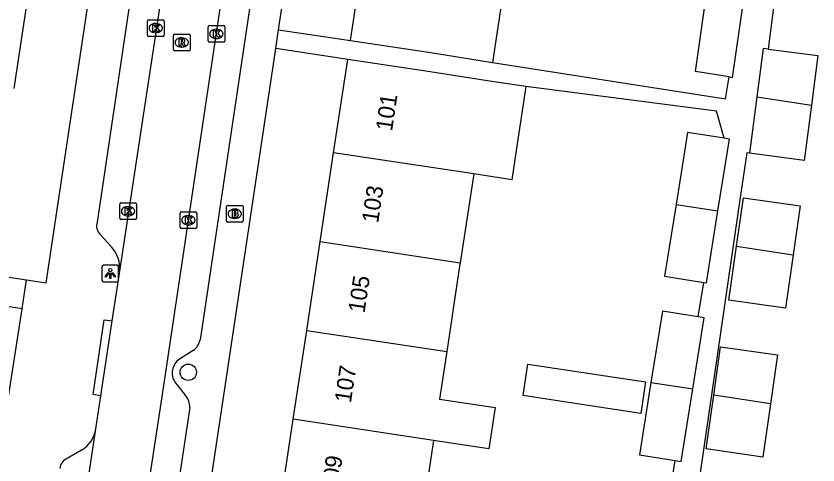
# Model space of a CAD drawing. Extents: x 163010 to 163853, y 382793 to 383982.
# Drawn here: x 163544.09 to 163592.27, y 383272.82 to 383299.82 of the extents above; entities that cross this region are included whole.
import ezdxf

# ---------------------------------------------------------------- set-up
doc = ezdxf.new("R2010")
doc.units = 0
for name, color, linetype in [('IMGEO_Boom', 7, 'Continuous'), ('IMGEO_Brandkraan', 7, 'Continuous'), ('IMGEO_Kolk', 7, 'Continuous'), ('IMGEO_Lichtpunt', 7, 'Continuous'), ('IMGEO_Pand', 7, 'Continuous'), ('IMGEO_Pand_nummerreeks', 7, 'Continuous'), ('IMGEO_Rijbaan_lokaal_open', 7, 'Continuous'), ('IMGEO_Rioolput', 7, 'Continuous'), ('IMGEO_Voetpad_open', 7, 'Continuous')]:
    doc.layers.add(name, color=color, linetype=linetype)

msp = doc.modelspace()

# ---------------------------------------------------------------- linework, layer by layer
at = {"layer": 'IMGEO_Boom'}
msp.add_circle((163554.439, 383278.395), 0.489, dxfattribs=at)
at = {"layer": 'IMGEO_Brandkraan'}
for p, q in [((163556.73, 383287.502), (163556.73, 383288.354)), ((163556.805, 383288.428), (163557.657, 383288.428)), ((163557.218, 383288.208), (163557.243, 383288.208)), ((163557.731, 383288.354), (163557.731, 383287.502)), ((163557.241, 383287.648), (163557.216, 383287.648)), ((163557.657, 383287.428), (163556.805, 383287.428))]:
    msp.add_line(p, q, dxfattribs=at)
for points in [[(163556.73, 383287.502), (163556.73, 383288.354)], [(163556.805, 383288.428), (163557.657, 383288.428)], [(163557.078, 383288.128), (163557.078, 383287.728), (163557.291, 383287.728)], [(163557.309, 383288.128), (163557.078, 383288.128)], [(163557.257, 383288.047), (163557.203, 383288.047), (163557.203, 383287.971)], [(163557.203, 383287.971), (163557.256, 383287.971)], [(163557.731, 383288.354), (163557.731, 383287.502)], [(163557.265, 383287.895), (163557.203, 383287.895), (163557.203, 383287.814)], [(163557.203, 383287.814), (163557.265, 383287.814)], [(163557.657, 383287.428), (163556.805, 383287.428)]]:
    msp.add_lwpolyline(points, dxfattribs=at)
for centre, radius, start, end in [((163556.807, 383288.352), 0.0765, 91.552, 178.448), ((163556.807, 383288.352), 0.0765, 91.552, 178.448), ((163557.258, 383288.009), 0.0379, 267.8285, 90.9355), ((163557.313, 383287.983), 0.145, 59.4692, 91.5367), ((163557.338, 383288.03), 0.0922, 285.5137, 58.1501), ((163557.655, 383288.352), 0.0765, 1.552, 88.448), ((163557.655, 383288.352), 0.0765, 1.552, 88.448), ((163556.807, 383287.504), 0.0765, 181.552, 268.448), ((163556.807, 383287.504), 0.0765, 181.552, 268.448), ((163557.266, 383287.854), 0.0404, 269.8759, 90.5077), ((163557.297, 383287.979), 0.251, 268.6676, 293.5347), ((163557.343, 383287.838), 0.105, 301.3115, 78.989), ((163557.655, 383287.504), 0.0765, 271.552, 358.448), ((163557.655, 383287.504), 0.0765, 271.552, 358.448)]:
    msp.add_arc(centre, radius, start, end, dxfattribs=at)
for centre, major_axis, ratio, start_param, end_param in [((163557.217, 383287.928), (-0.387, 0.002), 0.722429, 4.712389, 7.853982), ((163557.242, 383287.928), (-0.39, 0.002), 0.717154, 1.570796, 4.712389)]:
    msp.add_ellipse(centre, major_axis=major_axis, ratio=ratio, start_param=start_param, end_param=end_param, dxfattribs=at)
at = {"layer": 'IMGEO_Kolk'}
for p, q in [((163551.981, 383298.661), (163551.981, 383299.513)), ((163552.056, 383299.587), (163552.908, 383299.587)), ((163552.982, 383299.513), (163552.982, 383298.661)), ((163552.469, 383299.367), (163552.494, 383299.367)), ((163555.628, 383298.317), (163555.628, 383299.169)), ((163555.703, 383299.243), (163556.555, 383299.243)), ((163556.629, 383299.169), (163556.629, 383298.317)), ((163552.908, 383298.587), (163552.056, 383298.587)), ((163552.492, 383298.807), (163552.467, 383298.807)), ((163556.116, 383299.023), (163556.141, 383299.023)), ((163556.555, 383298.243), (163555.703, 383298.243)), ((163556.139, 383298.463), (163556.114, 383298.463)), ((163550.32, 383287.656), (163550.32, 383288.508)), ((163550.395, 383288.582), (163551.247, 383288.582)), ((163551.321, 383288.508), (163551.321, 383287.656)), ((163550.808, 383288.362), (163550.833, 383288.362)), ((163553.941, 383287.111), (163553.941, 383287.963)), ((163554.016, 383288.037), (163554.868, 383288.037)), ((163554.942, 383287.963), (163554.942, 383287.111)), ((163551.247, 383287.582), (163550.395, 383287.582)), ((163550.831, 383287.802), (163550.806, 383287.802)), ((163554.429, 383287.817), (163554.454, 383287.817)), ((163554.868, 383287.037), (163554.016, 383287.037)), ((163554.452, 383287.257), (163554.427, 383287.257))]:
    msp.add_line(p, q, dxfattribs=at)
for points in [[(163551.981, 383298.661), (163551.981, 383299.513)], [(163552.056, 383299.587), (163552.908, 383299.587)], [(163552.982, 383299.513), (163552.982, 383298.661)], [(163552.302, 383299.287), (163552.425, 383299.287), (163552.425, 383299.136), (163552.555, 383299.287), (163552.719, 383299.287), (163552.573, 383299.136), (163552.726, 383298.887), (163552.574, 383298.887), (163552.489, 383299.051), (163552.425, 383298.984), (163552.425, 383298.887), (163552.302, 383298.887), (163552.302, 383299.287)], [(163555.628, 383298.317), (163555.628, 383299.169)], [(163555.703, 383299.243), (163556.555, 383299.243)], [(163556.629, 383299.169), (163556.629, 383298.317)], [(163552.908, 383298.587), (163552.056, 383298.587)], [(163555.949, 383298.943), (163556.072, 383298.943), (163556.072, 383298.792), (163556.202, 383298.943), (163556.366, 383298.943), (163556.22, 383298.792), (163556.373, 383298.543), (163556.221, 383298.543), (163556.136, 383298.707), (163556.072, 383298.64), (163556.072, 383298.543), (163555.949, 383298.543), (163555.949, 383298.943)], [(163556.555, 383298.243), (163555.703, 383298.243)], [(163550.32, 383287.656), (163550.32, 383288.508)], [(163550.395, 383288.582), (163551.247, 383288.582)], [(163551.321, 383288.508), (163551.321, 383287.656)], [(163550.641, 383288.282), (163550.764, 383288.282), (163550.764, 383288.131), (163550.894, 383288.282), (163551.058, 383288.282), (163550.912, 383288.131), (163551.065, 383287.882), (163550.913, 383287.882), (163550.828, 383288.046), (163550.764, 383287.979), (163550.764, 383287.882), (163550.641, 383287.882), (163550.641, 383288.282)], [(163553.941, 383287.111), (163553.941, 383287.963)], [(163554.016, 383288.037), (163554.868, 383288.037)], [(163554.942, 383287.963), (163554.942, 383287.111)], [(163551.247, 383287.582), (163550.395, 383287.582)], [(163554.262, 383287.737), (163554.385, 383287.737), (163554.385, 383287.586), (163554.515, 383287.737), (163554.679, 383287.737), (163554.533, 383287.586), (163554.686, 383287.337), (163554.534, 383287.337), (163554.449, 383287.501), (163554.385, 383287.434), (163554.385, 383287.337), (163554.262, 383287.337), (163554.262, 383287.737)], [(163554.868, 383287.037), (163554.016, 383287.037)]]:
    msp.add_lwpolyline(points, dxfattribs=at)
for centre, start, end in [((163552.058, 383299.511), 91.552, 178.448), ((163552.058, 383299.511), 91.552, 178.448), ((163552.906, 383299.511), 1.552, 88.448), ((163552.906, 383299.511), 1.552, 88.448), ((163555.705, 383299.167), 91.552, 178.448), ((163555.705, 383299.167), 91.552, 178.448), ((163556.553, 383299.167), 1.552, 88.448), ((163556.553, 383299.167), 1.552, 88.448), ((163552.058, 383298.663), 181.552, 268.448), ((163552.058, 383298.663), 181.552, 268.448), ((163552.906, 383298.663), 271.552, 358.448), ((163552.906, 383298.663), 271.552, 358.448), ((163555.705, 383298.319), 181.552, 268.448), ((163555.705, 383298.319), 181.552, 268.448), ((163556.553, 383298.319), 271.552, 358.448), ((163556.553, 383298.319), 271.552, 358.448), ((163550.397, 383288.506), 91.552, 178.448), ((163550.397, 383288.506), 91.552, 178.448), ((163551.245, 383288.506), 1.552, 88.448), ((163551.245, 383288.506), 1.552, 88.448), ((163554.018, 383287.961), 91.552, 178.448), ((163554.018, 383287.961), 91.552, 178.448), ((163554.866, 383287.961), 1.552, 88.448), ((163554.866, 383287.961), 1.552, 88.448), ((163550.397, 383287.658), 181.552, 268.448), ((163550.397, 383287.658), 181.552, 268.448), ((163551.245, 383287.658), 271.552, 358.448), ((163551.245, 383287.658), 271.552, 358.448), ((163554.018, 383287.113), 181.552, 268.448), ((163554.018, 383287.113), 181.552, 268.448), ((163554.866, 383287.113), 271.552, 358.448), ((163554.866, 383287.113), 271.552, 358.448)]:
    msp.add_arc(centre, 0.0765, start, end, dxfattribs=at)
for centre, major_axis, ratio, start_param, end_param in [((163552.468, 383299.087), (-0.387, 0.002), 0.722429, 4.712389, 7.853982), ((163552.493, 383299.087), (-0.39, 0.002), 0.717154, 1.570796, 4.712389), ((163556.115, 383298.743), (-0.387, 0.002), 0.722429, 4.712389, 7.853982), ((163556.14, 383298.743), (-0.39, 0.002), 0.717154, 1.570796, 4.712389), ((163550.807, 383288.082), (-0.387, 0.002), 0.722429, 4.712389, 7.853982), ((163550.832, 383288.082), (-0.39, 0.002), 0.717154, 1.570796, 4.712389), ((163554.428, 383287.537), (-0.387, 0.002), 0.722429, 4.712389, 7.853982), ((163554.453, 383287.537), (-0.39, 0.002), 0.717154, 1.570796, 4.712389)]:
    msp.add_ellipse(centre, major_axis=major_axis, ratio=ratio, start_param=start_param, end_param=end_param, dxfattribs=at)
at = {"layer": 'IMGEO_Lichtpunt'}
for p, q in [((163549.254, 383284.739), (163549.254, 383283.932)), ((163549.254, 383284.739), (163549.254, 383283.932)), ((163550.156, 383284.834), (163549.348, 383284.834)), ((163550.156, 383284.834), (163549.348, 383284.834)), ((163550.25, 383283.932), (163550.25, 383284.739)), ((163550.25, 383283.932), (163550.25, 383284.739)), ((163549.348, 383283.838), (163550.156, 383283.838)), ((163549.348, 383283.838), (163550.156, 383283.838))]:
    msp.add_line(p, q, dxfattribs=at)
for points in [[(163549.628, 383284.403), (163549.667, 383284.375), (163549.479, 383284.113), (163549.441, 383284.14), (163549.628, 383284.403)], [(163549.73, 383284.355), (163549.777, 383284.355), (163549.777, 383284.033), (163549.73, 383284.033), (163549.73, 383284.355)], [(163549.84, 383284.375), (163549.878, 383284.402), (163550.065, 383284.14), (163550.026, 383284.112), (163549.84, 383284.375)]]:
    msp.add_lwpolyline(points, dxfattribs=at)
msp.add_circle((163549.753, 383284.537), 0.0994, dxfattribs=at)
for centre, start, end in [((163549.348, 383284.739), 90, 180), ((163549.348, 383284.739), 90, 180), ((163550.156, 383284.739), 0, 90), ((163550.156, 383284.739), 0, 90), ((163549.348, 383283.932), 180, 270), ((163549.348, 383283.932), 180, 270), ((163550.156, 383283.932), 270, 0), ((163550.156, 383283.932), 270, 360)]:
    msp.add_arc(centre, 0.0946, start, end, dxfattribs=at)
at = {"layer": 'IMGEO_Pand'}
for points in [[(163564.184, 383298.337), (163565.022, 383303.942)], [(163573.568, 383302.665), (163573.543, 383302.501), (163572.716, 383297.027)], [(163544.817, 383301.201), (163543.955, 383295.45)], [(163586.936, 383296.159), (163585.172, 383296.441), (163585.011, 383296.467), (163584.905, 383296.484), (163585.533, 383300.878)], [(163586.936, 383296.159), (163587.139, 383296.127), (163587.771, 383300.543)], [(163564.184, 383298.337), (163569.129, 383297.594), (163572.716, 383297.027)], [(163589.274, 383297.831), (163588.97, 383297.871), (163588.589, 383294.949)], [(163589.274, 383297.831), (163592.269, 383297.44), (163591.88, 383294.456)], [(163563.169, 383291.59), (163564.019, 383297.21)], [(163574.725, 383295.571), (163572.423, 383295.919), (163568.964, 383296.467), (163564.019, 383297.21)], [(163574.725, 383295.571), (163574.146, 383291.736), (163573.88, 383289.972), (163571.586, 383290.318)], [(163588.589, 383294.949), (163588.147, 383291.563)], [(163588.589, 383294.949), (163591.88, 383294.456)], [(163591.88, 383294.456), (163591.447, 383291.132), (163588.147, 383291.563)], [(163586.632, 383292.464), (163584.434, 383292.816), (163583.741, 383288.481)], [(163586.256, 383288.101), (163586.945, 383292.414), (163586.632, 383292.464)], [(163562.362, 383286.25), (163563.169, 383291.59)], [(163571.586, 383290.318), (163563.169, 383291.59)], [(163571.586, 383290.318), (163570.768, 383284.979)], [(163583.741, 383288.481), (163583.053, 383284.175), (163585.405, 383283.799)], [(163583.741, 383288.481), (163586.256, 383288.101)], [(163587.372, 383285.97), (163587.788, 383288.883), (163591.202, 383288.395), (163590.783, 383285.459)], [(163585.405, 383283.799), (163585.564, 383283.774), (163586.256, 383288.101)], [(163561.554, 383280.911), (163562.362, 383286.25)], [(163562.362, 383286.25), (163570.768, 383284.979)], [(163590.783, 383285.459), (163590.325, 383282.253), (163586.91, 383282.741), (163587.372, 383285.97)], [(163587.372, 383285.97), (163590.783, 383285.459)], [(163570.768, 383284.979), (163570.736, 383284.768), (163569.966, 383279.639)], [(163544.455, 383282.206), (163539.514, 383282.966), (163536.967, 383283.358)], [(163543.265, 383274.477), (163544.455, 383282.206)], [(163585.075, 383281.733), (163582.923, 383282.077), (163582.237, 383277.783)], [(163584.752, 383277.403), (163585.435, 383281.676), (163585.075, 383281.733)], [(163560.746, 383275.572), (163561.554, 383280.911)], [(163561.554, 383280.911), (163569.966, 383279.639)], [(163586.005, 383277.013), (163586.421, 383279.926), (163589.835, 383279.438), (163589.416, 383276.502)], [(163569.966, 383279.639), (163569.537, 383276.784), (163572.878, 383276.281), (163572.505, 383273.794), (163569.17, 383274.298)], [(163574.557, 383276.991), (163574.844, 383278.889), (163581.906, 383277.821), (163581.62, 383275.924), (163577.548, 383276.539), (163574.557, 383276.991)], [(163582.237, 383277.783), (163581.543, 383273.436), (163583.696, 383273.092)], [(163582.237, 383277.783), (163584.752, 383277.403)], [(163583.696, 383273.092), (163584.054, 383273.035), (163584.752, 383277.403)], [(163589.416, 383276.502), (163588.958, 383273.296), (163585.543, 383273.784), (163586.005, 383277.013)], [(163589.416, 383276.502), (163586.005, 383277.013)], [(163559.94, 383270.232), (163560.746, 383275.572)], [(163569.17, 383274.298), (163560.746, 383275.572)], [(163569.17, 383274.298), (163568.368, 383268.957)]]:
    msp.add_lwpolyline(points, dxfattribs=at)
at = {"layer": 'IMGEO_Rijbaan_lokaal_open'}
for points in [[(163550.322, 383284.469), (163553.086, 383302.704)], [(163556.616, 383302.169), (163552.86, 383277.062), (163550.1, 383258.952)], [(163549.87, 383281.481), (163550.322, 383284.469)], [(163549.189, 383276.981), (163549.87, 383281.481)], [(163548.888, 383274.994), (163549.189, 383276.981)], [(163546.592, 383259.737), (163548.888, 383274.994)]]:
    msp.add_lwpolyline(points, dxfattribs=at)
at = {"layer": 'IMGEO_Rioolput'}
for p, q in [((163553.543, 383297.8), (163553.543, 383298.652)), ((163553.618, 383298.726), (163554.47, 383298.726)), ((163554.544, 383298.652), (163554.544, 383297.8)), ((163554.031, 383298.506), (163554.056, 383298.506)), ((163554.47, 383297.726), (163553.618, 383297.726)), ((163554.054, 383297.946), (163554.029, 383297.946))]:
    msp.add_line(p, q, dxfattribs=at)
for points in [[(163553.543, 383297.8), (163553.543, 383298.652)], [(163553.618, 383298.726), (163554.47, 383298.726)], [(163554.544, 383298.652), (163554.544, 383297.8)], [(163554.132, 383298.424), (163553.88, 383298.426), (163553.88, 383298.026)], [(163553.88, 383298.026), (163554.004, 383298.026), (163554.004, 383298.188), (163554.015, 383298.188)], [(163554.058, 383298.345), (163554.004, 383298.345), (163554.004, 383298.264)], [(163554.004, 383298.264), (163554.056, 383298.264)], [(163554.062, 383298.159), (163554.133, 383298.026), (163554.273, 383298.026), (163554.208, 383298.152)], [(163554.47, 383297.726), (163553.618, 383297.726)]]:
    msp.add_lwpolyline(points, dxfattribs=at)
for centre, radius, start, end in [((163553.62, 383298.65), 0.0765, 91.552, 178.448), ((163553.62, 383298.65), 0.0765, 91.552, 178.448), ((163554.468, 383298.65), 0.0765, 1.552, 88.448), ((163554.468, 383298.65), 0.0765, 1.552, 88.448), ((163554.014, 383298.135), 0.0533, 26.0293, 88.6989), ((163554.04, 383298.453), 0.19, 274.7715, 282.9687), ((163554.064, 383298.249), 0.0964, 77.0061, 93.1865), ((163554.078, 383298.306), 0.0378, 276.6634, 79.6772), ((163554.131, 383298.314), 0.109, 350.3612, 89.416), ((163554.129, 383298.314), 0.112, 277.5842, 350.9817), ((163554.113, 383298.099), 0.108, 29.5134, 73.7905), ((163553.62, 383297.802), 0.0765, 181.552, 268.448), ((163553.62, 383297.802), 0.0765, 181.552, 268.448), ((163554.468, 383297.802), 0.0765, 271.552, 358.448), ((163554.468, 383297.802), 0.0765, 271.552, 358.448)]:
    msp.add_arc(centre, radius, start, end, dxfattribs=at)
for centre, major_axis, ratio, start_param, end_param in [((163554.03, 383298.226), (-0.387, 0.002), 0.722429, 4.712389, 7.853982), ((163554.055, 383298.226), (-0.39, 0.002), 0.717154, 1.570796, 4.712389)]:
    msp.add_ellipse(centre, major_axis=major_axis, ratio=ratio, start_param=start_param, end_param=end_param, dxfattribs=at)
at = {"layer": 'IMGEO_Voetpad_open'}
for points in [[(163544.726, 383283.957), (163545.899, 383283.783), (163549.247, 383306.078)], [(163559.867, 383298.985), (163560.664, 383304.297)], [(163551.168, 383302.317), (163548.96, 383287.426)], [(163558.262, 383301.207), (163555.143, 383280.35)], [(163589.642, 383300.656), (163589.274, 383297.831)], [(163559.698, 383297.858), (163559.867, 383298.985)], [(163559.867, 383298.985), (163564.184, 383298.337)], [(163553.2, 383254.546), (163559.698, 383297.858)], [(163564.019, 383297.21), (163559.698, 383297.858)], [(163572.716, 383297.027), (163586.723, 383294.829), (163586.936, 383296.159)], [(163586.632, 383292.464), (163586.169, 383294.1), (163574.725, 383295.571)], [(163588.147, 383291.563), (163588.004, 383291.588), (163587.603, 383288.909), (163583.688, 383262.011)], [(163549.145, 383286.688), (163549.823, 383285.938)], [(163542.286, 383284.32), (163544.726, 383283.957)], [(163544.455, 383282.206), (163544.726, 383283.957)], [(163585.075, 383281.733), (163585.405, 383283.799)], [(163549.189, 383276.981), (163548.717, 383277.051), (163549.388, 383281.552), (163549.87, 383281.481)], [(163554.739, 383279.709), (163553.916, 383279.182)], [(163553.658, 383277.783), (163554.27, 383276.994)], [(163554.526, 383276.274), (163552.282, 383261.374)], [(163548.031, 383273.718), (163547.171, 383273.211)], [(163583.373, 383271.069), (163583.696, 383273.092)]]:
    msp.add_lwpolyline(points, dxfattribs=at)
for centre, radius, start, end in [((163549.646, 383287.206), 0.72, 162.1917, 225.9539), ((163548.357, 383284.621), 1.971, 355.5854, 41.9385), ((163554.102, 383280.558), 1.061, 306.8679, 348.6885), ((163554.443, 383278.361), 0.975, 122.7191, 216.3831), ((163553.547, 383276.331), 0.981, 356.6431, 42.5032), ((163547.092, 383275.275), 1.818, 301.1063, 351.1207), ((163547.485, 383272.499), 0.778, 113.8155, 171.8984)]:
    msp.add_arc(centre, radius, start, end, dxfattribs=at)

# ---------------------------------------------------------------- texts
at = {"layer": 'IMGEO_Pand_nummerreeks'}
for s, p in [('101', (163566.677, 383292.855)), ('103', (163565.842, 383287.332)), ('105', (163565.024, 383281.923)), ('107', (163564.206, 383276.514)), ('109', (163563.388, 383271.104))]:
    msp.add_text(s, height=1, rotation=81.4001, dxfattribs=at).set_placement(p)

doc.saveas('drawing.dxf')
